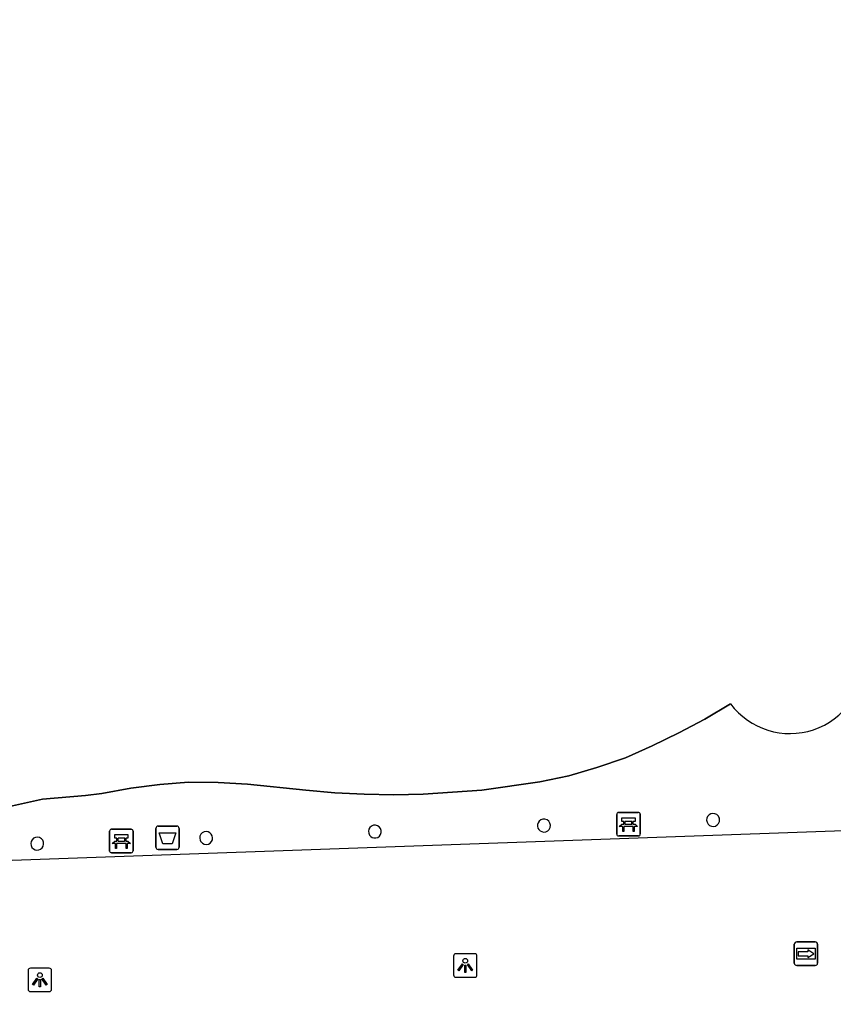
# Model space of a CAD drawing. Extents: x 160557 to 161245, y 385330 to 386505.
# Drawn here: x 160848.21 to 160882.89, y 386232.79 to 386274.18 of the extents above; entities that cross this region are included whole.
import ezdxf

# ---------------------------------------------------------------- set-up
doc = ezdxf.new("R2010")
doc.units = 0
for name, color, linetype in [('IMGEO_Afvalbak', 7, 'Continuous'), ('IMGEO_Bank', 7, 'Continuous'), ('IMGEO_Lichtpunt', 7, 'Continuous'), ('IMGEO_Pand', 7, 'Continuous'), ('IMGEO_Pand_overbouw', 7, 'Continuous'), ('IMGEO_Wegwijzer', 7, 'Continuous')]:
    doc.layers.add(name, color=color, linetype=linetype)

msp = doc.modelspace()

# ---------------------------------------------------------------- linework, layer by layer
at = {"layer": 'IMGEO_Afvalbak'}
for p, q in [((160854.124, 386239.841), (160854.914, 386239.841)), ((160854.914, 386239.841), (160854.124, 386239.841)), ((160854.024, 386238.941), (160854.024, 386239.741)), ((160854.024, 386239.741), (160854.024, 386238.941)), ((160855.014, 386239.741), (160855.014, 386238.941)), ((160855.014, 386238.941), (160855.014, 386239.741)), ((160854.914, 386238.841), (160854.124, 386238.841)), ((160854.124, 386238.841), (160854.914, 386238.841))]:
    msp.add_line(p, q, dxfattribs=at)
msp.add_lwpolyline([(160854.167, 386239.555), (160854.871, 386239.555), (160854.722, 386239.085), (160854.316, 386239.085), (160854.167, 386239.555)], dxfattribs=at)
for centre, start, end in [((160854.124, 386239.741), 90, 180), ((160854.124, 386239.741), 90, 180), ((160854.914, 386239.741), 0, 90), ((160854.914, 386239.741), 360, 90), ((160854.124, 386238.941), 180, 270), ((160854.124, 386238.941), 180, 270), ((160854.914, 386238.941), 270, 0), ((160854.914, 386238.941), 270, 0)]:
    msp.add_arc(centre, 0.1, start, end, dxfattribs=at)
at = {"layer": 'IMGEO_Bank'}
for p, q in [((160873.651, 386239.492), (160873.651, 386240.333)), ((160873.651, 386240.333), (160873.651, 386239.492)), ((160873.726, 386240.417), (160874.567, 386240.417)), ((160874.567, 386240.417), (160873.726, 386240.417)), ((160874.651, 386240.342), (160874.651, 386239.501)), ((160874.651, 386239.501), (160874.651, 386240.342)), ((160874.348, 386239.815), (160873.955, 386239.815)), ((160873.96, 386239.923), (160873.96, 386240.029)), ((160874.004, 386240.029), (160874.004, 386239.923)), ((160874.292, 386240.035), (160874.01, 386240.035)), ((160874.01, 386239.917), (160874.292, 386239.917)), ((160874.298, 386239.923), (160874.298, 386240.029)), ((160874.342, 386240.029), (160874.342, 386239.923)), ((160852.052, 386238.777), (160852.052, 386239.618)), ((160852.052, 386239.618), (160852.052, 386238.777)), ((160852.127, 386239.702), (160852.968, 386239.702)), ((160852.968, 386239.702), (160852.127, 386239.702)), ((160853.052, 386239.627), (160853.052, 386238.786)), ((160853.052, 386238.786), (160853.052, 386239.627)), ((160874.576, 386239.417), (160873.735, 386239.417)), ((160873.735, 386239.417), (160874.576, 386239.417)), ((160852.749, 386239.1), (160852.356, 386239.1)), ((160852.361, 386239.208), (160852.361, 386239.314)), ((160852.405, 386239.314), (160852.405, 386239.208)), ((160852.693, 386239.32), (160852.411, 386239.32)), ((160852.411, 386239.202), (160852.693, 386239.202)), ((160852.699, 386239.208), (160852.699, 386239.314)), ((160852.743, 386239.314), (160852.743, 386239.208)), ((160852.977, 386238.702), (160852.136, 386238.702)), ((160852.136, 386238.702), (160852.977, 386238.702))]:
    msp.add_line(p, q, dxfattribs=at)
for points in [[(160873.954, 386240.035), (160873.868, 386240.035), (160873.868, 386240.196), (160874.431, 386240.196), (160874.431, 386240.035), (160874.348, 386240.035)], [(160873.898, 386239.815), (160873.756, 386239.815), (160873.868, 386239.917), (160873.954, 386239.917)], [(160873.948, 386239.808), (160873.948, 386239.601), (160873.905, 386239.601), (160873.905, 386239.808)], [(160874.348, 386239.917), (160874.431, 386239.917), (160874.543, 386239.815), (160874.404, 386239.815)], [(160874.398, 386239.808), (160874.398, 386239.601), (160874.354, 386239.601), (160874.354, 386239.808)], [(160852.355, 386239.32), (160852.269, 386239.32), (160852.269, 386239.481), (160852.832, 386239.481), (160852.832, 386239.32), (160852.749, 386239.32)], [(160852.299, 386239.1), (160852.157, 386239.1), (160852.269, 386239.202), (160852.355, 386239.202)], [(160852.349, 386239.093), (160852.349, 386238.886), (160852.306, 386238.886), (160852.306, 386239.093)], [(160852.749, 386239.202), (160852.832, 386239.202), (160852.944, 386239.1), (160852.805, 386239.1)], [(160852.799, 386239.093), (160852.799, 386238.886), (160852.755, 386238.886), (160852.755, 386239.093)]]:
    msp.add_lwpolyline(points, dxfattribs=at)
for centre, radius, start, end in [((160873.729, 386240.339), 0.0779, 92.4484, 184.2845), ((160873.729, 386240.339), 0.0779, 92.4484, 184.2845), ((160874.573, 386240.339), 0.0779, 2.4484, 94.2845), ((160874.573, 386240.339), 0.0779, 2.4484, 94.2845), ((160873.898, 386239.808), 0.00671, 2.8957, 87.1043), ((160873.955, 386239.808), 0.00671, 92.8957, 177.1043), ((160873.953, 386240.028), 0.00671, 2.8957, 87.1043), ((160873.953, 386239.924), 0.00671, 272.8957, 357.1043), ((160874.01, 386240.028), 0.00671, 92.8957, 177.1043), ((160874.01, 386239.924), 0.00671, 182.8957, 267.1043), ((160874.292, 386240.028), 0.00671, 2.8957, 87.1043), ((160874.292, 386239.924), 0.00671, 272.8957, 357.1043), ((160874.349, 386240.028), 0.00671, 92.8957, 177.1043), ((160874.349, 386239.924), 0.00671, 182.8957, 267.1043), ((160874.347, 386239.808), 0.00671, 2.8957, 87.1043), ((160874.404, 386239.808), 0.00671, 92.8957, 177.1043), ((160852.13, 386239.624), 0.0779, 92.4484, 184.2845), ((160852.13, 386239.624), 0.0779, 92.4484, 184.2845), ((160852.974, 386239.624), 0.0779, 2.4484, 94.2845), ((160852.974, 386239.624), 0.0779, 2.4484, 94.2845), ((160873.729, 386239.495), 0.0779, 182.4484, 274.2845), ((160873.729, 386239.495), 0.0779, 182.4484, 274.2845), ((160874.573, 386239.495), 0.0779, 272.4484, 4.2845), ((160874.573, 386239.495), 0.0779, 272.4484, 4.2845), ((160852.299, 386239.093), 0.00671, 2.8957, 87.1043), ((160852.356, 386239.093), 0.00671, 92.8957, 177.1043), ((160852.354, 386239.313), 0.00671, 2.8957, 87.1043), ((160852.354, 386239.209), 0.00671, 272.8957, 357.1043), ((160852.411, 386239.313), 0.00671, 92.8957, 177.1043), ((160852.411, 386239.209), 0.00671, 182.8957, 267.1043), ((160852.693, 386239.313), 0.00671, 2.8957, 87.1043), ((160852.693, 386239.209), 0.00671, 272.8957, 357.1043), ((160852.75, 386239.313), 0.00671, 92.8957, 177.1043), ((160852.75, 386239.209), 0.00671, 182.8957, 267.1043), ((160852.748, 386239.093), 0.00671, 2.8957, 87.1043), ((160852.805, 386239.093), 0.00671, 92.8957, 177.1043), ((160852.13, 386238.78), 0.0779, 182.4484, 274.2845), ((160852.13, 386238.78), 0.0779, 182.4484, 274.2845), ((160852.974, 386238.78), 0.0779, 272.4484, 4.2845), ((160852.974, 386238.78), 0.0779, 272.4484, 4.2845)]:
    msp.add_arc(centre, radius, start, end, dxfattribs=at)
at = {"layer": 'IMGEO_Lichtpunt'}
for p, q in [((160867.606, 386234.4), (160866.798, 386234.4)), ((160867.606, 386234.4), (160866.798, 386234.4)), ((160866.704, 386234.305), (160866.704, 386233.498)), ((160866.704, 386234.305), (160866.704, 386233.498)), ((160867.7, 386233.498), (160867.7, 386234.305)), ((160867.7, 386233.498), (160867.7, 386234.305)), ((160848.584, 386233.694), (160848.584, 386232.887)), ((160848.584, 386233.694), (160848.584, 386232.887)), ((160849.486, 386233.789), (160848.678, 386233.789)), ((160849.486, 386233.789), (160848.678, 386233.789)), ((160849.58, 386232.887), (160849.58, 386233.694)), ((160849.58, 386232.887), (160849.58, 386233.694)), ((160866.798, 386233.404), (160867.606, 386233.404)), ((160866.798, 386233.404), (160867.606, 386233.404)), ((160848.678, 386232.793), (160849.486, 386232.793)), ((160848.678, 386232.793), (160849.486, 386232.793))]:
    msp.add_line(p, q, dxfattribs=at)
for points in [[(160867.078, 386233.969), (160867.117, 386233.941), (160866.929, 386233.679), (160866.891, 386233.706), (160867.078, 386233.969)], [(160867.29, 386233.941), (160867.328, 386233.968), (160867.515, 386233.706), (160867.476, 386233.678), (160867.29, 386233.941)], [(160867.18, 386233.921), (160867.227, 386233.921), (160867.227, 386233.599), (160867.18, 386233.599), (160867.18, 386233.921)], [(160848.958, 386233.358), (160848.997, 386233.33), (160848.809, 386233.068), (160848.771, 386233.095), (160848.958, 386233.358)], [(160849.06, 386233.31), (160849.107, 386233.31), (160849.107, 386232.988), (160849.06, 386232.988), (160849.06, 386233.31)], [(160849.17, 386233.33), (160849.208, 386233.357), (160849.395, 386233.095), (160849.356, 386233.067), (160849.17, 386233.33)]]:
    msp.add_lwpolyline(points, dxfattribs=at)
for centre in [(160867.203, 386234.103), (160849.083, 386233.492)]:
    msp.add_circle(centre, 0.0994, dxfattribs=at)
for centre, start, end in [((160866.798, 386234.305), 90, 180), ((160866.798, 386234.305), 90, 180), ((160867.606, 386234.305), 0, 90), ((160867.606, 386234.305), 0, 90), ((160848.678, 386233.694), 90, 180), ((160848.678, 386233.694), 90, 180), ((160849.486, 386233.694), 0, 90), ((160849.486, 386233.694), 0, 90), ((160866.798, 386233.498), 180, 270), ((160866.798, 386233.498), 180, 270), ((160867.606, 386233.498), 270, 0), ((160867.606, 386233.498), 270, 360), ((160848.678, 386232.887), 180, 270), ((160848.678, 386232.887), 180, 270), ((160849.486, 386232.887), 270, 0), ((160849.486, 386232.887), 270, 360)]:
    msp.add_arc(centre, 0.0946, start, end, dxfattribs=at)
at = {"layer": 'IMGEO_Pand'}
msp.add_lwpolyline([(160847.794, 386240.675), (160849.197, 386240.981), (160851.021, 386241.135), (160851.721, 386241.23), (160852.955, 386241.45), (160854.193, 386241.611), (160855.418, 386241.705), (160856.676, 386241.7), (160857.924, 386241.624), (160860.409, 386241.361), (160861.651, 386241.252), (160862.901, 386241.193), (160864.154, 386241.166), (160865.407, 386241.191), (160867.913, 386241.372), (160870.374, 386241.715), (160871.605, 386241.975), (160872.81, 386242.328), (160874.02, 386242.743), (160875.166, 386243.251), (160876.299, 386243.806), (160877.399, 386244.395), (160878.5, 386245.04)], dxfattribs=at)
for centre, radius, start, end in [((160881.028, 386246.94), 3.162, 216.9229, 0.1885), ((160877.757, 386240.099), 0.278, 55.9202, 346.0773), ((160877.762, 386240.103), 0.272, 15.8958, 56.3827), ((160877.754, 386240.099), 0.281, 346.2449, 16.1256), ((160863.353, 386239.605), 0.274, 276.9776, 214.4015), ((160870.552, 386239.86), 0.276, 138.9876, 266.2521), ((160870.552, 386239.86), 0.276, 266.3172, 138.9225), ((160848.97, 386239.09), 0.276, 299.231, 234.9076), ((160856.166, 386239.331), 0.276, 289.6267, 216.9412), ((160863.352, 386239.603), 0.272, 214.2046, 277.1744), ((160856.167, 386239.332), 0.277, 217.1511, 289.4169), ((160848.97, 386239.089), 0.274, 234.7021, 299.4365)]:
    msp.add_arc(centre, radius, start, end, dxfattribs=at)
at = {"layer": 'IMGEO_Pand_overbouw'}
for points in [[(160841.116, 386238.151), (160907.206, 386240.496), (160906.008, 386274.182)], [(160878.5, 386245.04), (160877.399, 386244.395), (160876.299, 386243.806), (160875.166, 386243.251), (160874.02, 386242.743), (160872.81, 386242.328), (160871.605, 386241.975), (160870.374, 386241.715), (160867.913, 386241.372), (160865.407, 386241.191), (160864.154, 386241.166), (160862.901, 386241.193), (160861.651, 386241.252), (160860.409, 386241.361), (160857.924, 386241.624), (160856.676, 386241.7), (160855.418, 386241.705), (160854.193, 386241.611), (160852.955, 386241.45), (160851.721, 386241.23), (160851.021, 386241.135), (160849.197, 386240.981), (160847.794, 386240.675)]]:
    msp.add_lwpolyline(points, dxfattribs=at)
msp.add_arc((160881.028, 386246.94), 3.162, 216.9229, 0.1885, dxfattribs=at)
at = {"layer": 'IMGEO_Wegwijzer'}
for p, q in [((160881.216, 386234.004), (160881.216, 386234.804)), ((160881.216, 386234.804), (160881.216, 386234.004)), ((160881.316, 386234.904), (160882.106, 386234.904)), ((160882.106, 386234.904), (160881.316, 386234.904)), ((160882.206, 386234.804), (160882.206, 386234.004)), ((160882.206, 386234.004), (160882.206, 386234.804)), ((160882.106, 386233.904), (160881.316, 386233.904)), ((160881.316, 386233.904), (160882.106, 386233.904))]:
    msp.add_line(p, q, dxfattribs=at)
for points in [[(160881.317, 386234.636), (160882.105, 386234.636), (160882.105, 386234.172), (160881.317, 386234.172), (160881.317, 386234.636)], [(160881.382, 386234.488), (160881.382, 386234.404), (160881.382, 386234.32), (160881.793, 386234.32), (160881.793, 386234.237), (160882.04, 386234.404), (160881.793, 386234.571), (160881.793, 386234.488), (160881.382, 386234.488)]]:
    msp.add_lwpolyline(points, dxfattribs=at)
for centre, start, end in [((160881.316, 386234.804), 90, 180), ((160881.316, 386234.804), 90, 180), ((160882.106, 386234.804), 0, 90), ((160882.106, 386234.804), 360, 90), ((160881.316, 386234.004), 180, 270), ((160881.316, 386234.004), 180, 270), ((160882.106, 386234.004), 270, 0), ((160882.106, 386234.004), 270, 0)]:
    msp.add_arc(centre, 0.1, start, end, dxfattribs=at)

doc.saveas('drawing.dxf')
